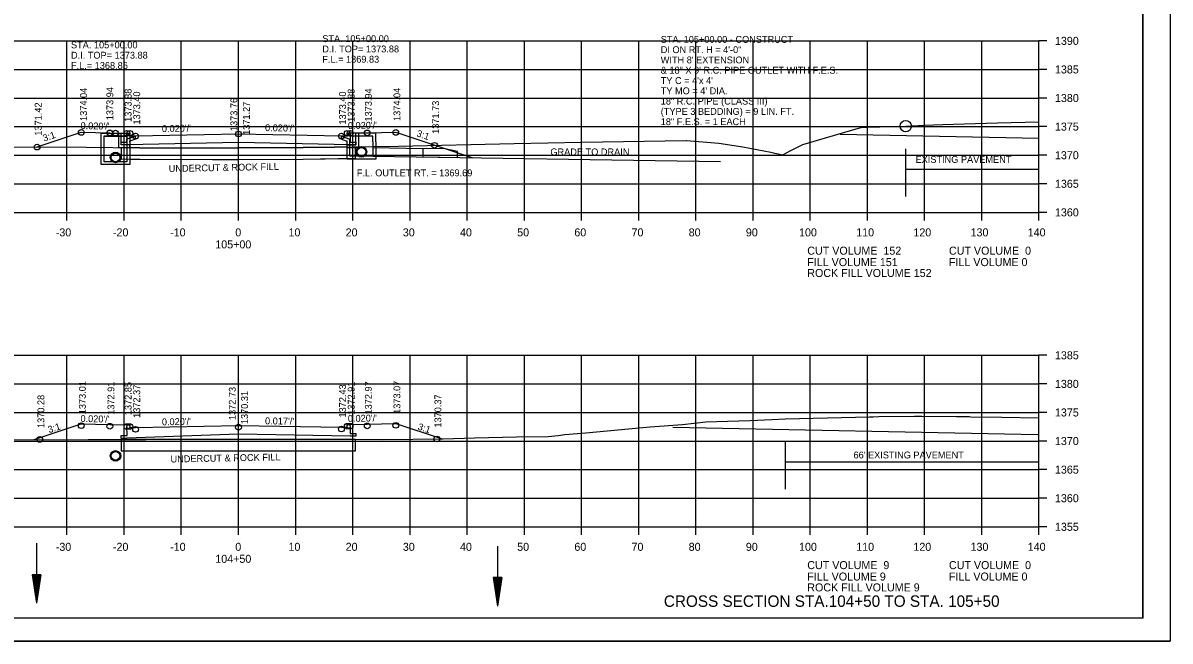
# Model space of a CAD drawing. Extents: x 1374311 to 1383814, y 384102 to 406278.
# Drawn here: x 1382683.2 to 1382883.8, y 385545.9 to 385654 of the extents above; entities that cross this region are included whole.
import ezdxf

# ---------------------------------------------------------------- set-up
doc = ezdxf.new("R2010")
doc.units = 0
for name, color, linetype in [('R_Axis', 7, 'Continuous'), ('R_Axis Annot', 7, 'Continuous'), ('R_Border', 7, 'Continuous'), ('R_Draft', 7, 'Continuous'), ('R_Exist Surface', 7, 'Continuous'), ('R_Fin Surface', 7, 'Continuous'), ('R_Grid', 7, 'Continuous'), ('R_No Plot', 7, 'Continuous'), ('R_Water', 7, 'Continuous'), ('R_Water Annot', 7, 'Continuous'), ('R_Xsect Elev', 7, 'Continuous'), ('R_Xsect Slope', 7, 'Continuous')]:
    doc.layers.add(name, color=color, linetype=linetype)

msp = doc.modelspace()

# ---------------------------------------------------------------- linework, layer by layer
at = {"layer": 'R_Axis'}
for p, q in [((1382860.86, 385620.89), (1382860.86, 385650.89)), ((1382862.26, 385650.89), (1382860.86, 385650.89)), ((1382862.26, 385645.89), (1382860.86, 385645.89)), ((1382862.26, 385640.89), (1382860.86, 385640.89)), ((1382862.26, 385635.89), (1382860.86, 385635.89)), ((1382862.26, 385630.89), (1382860.86, 385630.89)), ((1382862.26, 385625.89), (1382860.86, 385625.89)), ((1382580.86, 385620.89), (1382860.86, 385620.89)), ((1382690.86, 385619.49), (1382690.86, 385620.89)), ((1382700.86, 385619.49), (1382700.86, 385620.89)), ((1382710.86, 385619.49), (1382710.86, 385620.89)), ((1382720.86, 385619.49), (1382720.86, 385620.89)), ((1382730.86, 385619.49), (1382730.86, 385620.89)), ((1382740.86, 385619.49), (1382740.86, 385620.89)), ((1382750.86, 385619.49), (1382750.86, 385620.89)), ((1382760.86, 385619.49), (1382760.86, 385620.89)), ((1382770.86, 385619.49), (1382770.86, 385620.89)), ((1382780.86, 385619.49), (1382780.86, 385620.89)), ((1382790.86, 385619.49), (1382790.86, 385620.89)), ((1382800.86, 385619.49), (1382800.86, 385620.89)), ((1382810.86, 385619.49), (1382810.86, 385620.89)), ((1382820.86, 385619.49), (1382820.86, 385620.89)), ((1382830.86, 385619.49), (1382830.86, 385620.89)), ((1382840.86, 385619.49), (1382840.86, 385620.89)), ((1382850.86, 385619.49), (1382850.86, 385620.89)), ((1382860.86, 385619.49), (1382860.86, 385620.89)), ((1382862.26, 385620.89), (1382860.86, 385620.89)), ((1382860.86, 385565.89), (1382860.86, 385595.89)), ((1382862.26, 385595.89), (1382860.86, 385595.89)), ((1382862.26, 385590.89), (1382860.86, 385590.89)), ((1382862.26, 385585.89), (1382860.86, 385585.89)), ((1382862.26, 385580.89), (1382860.86, 385580.89)), ((1382862.26, 385575.89), (1382860.86, 385575.89)), ((1382862.26, 385570.89), (1382860.86, 385570.89)), ((1382580.86, 385565.89), (1382860.86, 385565.89)), ((1382690.86, 385564.49), (1382690.86, 385565.89)), ((1382700.86, 385564.49), (1382700.86, 385565.89)), ((1382710.86, 385564.49), (1382710.86, 385565.89)), ((1382720.86, 385564.49), (1382720.86, 385565.89)), ((1382730.86, 385564.49), (1382730.86, 385565.89)), ((1382740.86, 385564.49), (1382740.86, 385565.89)), ((1382750.86, 385564.49), (1382750.86, 385565.89)), ((1382760.86, 385564.49), (1382760.86, 385565.89)), ((1382770.86, 385564.49), (1382770.86, 385565.89)), ((1382780.86, 385564.49), (1382780.86, 385565.89)), ((1382790.86, 385564.49), (1382790.86, 385565.89)), ((1382800.86, 385564.49), (1382800.86, 385565.89)), ((1382810.86, 385564.49), (1382810.86, 385565.89)), ((1382820.86, 385564.49), (1382820.86, 385565.89)), ((1382830.86, 385564.49), (1382830.86, 385565.89)), ((1382840.86, 385564.49), (1382840.86, 385565.89)), ((1382850.86, 385564.49), (1382850.86, 385565.89)), ((1382860.86, 385564.49), (1382860.86, 385565.89)), ((1382862.26, 385565.89), (1382860.86, 385565.89))]:
    msp.add_line(p, q, dxfattribs=at)
at = {"layer": 'R_Border'}
for q in [(1382879.04, 385755.35), (1382562.86, 385549.89)]:
    msp.add_line((1382879.04, 385549.89), q, dxfattribs=at)
at = {"layer": 'R_Draft'}
for p, q in [((1382684.78, 385557.51), (1382685.53, 385552.51)), ((1382686.28, 385557.51), (1382684.78, 385557.51)), ((1382684.91, 385557.51), (1382685.53, 385553.34)), ((1382685.03, 385557.51), (1382685.53, 385554.2)), ((1382685.16, 385557.51), (1382685.53, 385555.04)), ((1382685.29, 385557.51), (1382685.53, 385555.88)), ((1382685.41, 385557.51), (1382685.53, 385556.72)), ((1382686.28, 385557.51), (1382685.53, 385552.51)), ((1382685.77, 385557.51), (1382685.53, 385555.88)), ((1382686.03, 385557.51), (1382685.53, 385554.2)), ((1382686.16, 385557.51), (1382685.53, 385553.34)), ((1382685.9, 385557.51), (1382685.53, 385555.04)), ((1382685.65, 385557.51), (1382685.53, 385556.72)), ((1382765.43, 385557.02), (1382766.18, 385552.02)), ((1382766.93, 385557.02), (1382765.43, 385557.02)), ((1382765.56, 385557.02), (1382766.18, 385552.86)), ((1382765.69, 385557.02), (1382766.18, 385553.72)), ((1382765.81, 385557.02), (1382766.18, 385554.55)), ((1382765.94, 385557.02), (1382766.18, 385555.4)), ((1382766.07, 385557.02), (1382766.18, 385556.23)), ((1382766.93, 385557.02), (1382766.18, 385552.02)), ((1382766.43, 385557.02), (1382766.18, 385555.4)), ((1382766.68, 385557.02), (1382766.18, 385553.72)), ((1382766.81, 385557.02), (1382766.18, 385552.86)), ((1382766.56, 385557.02), (1382766.18, 385554.55)), ((1382766.3, 385557.02), (1382766.18, 385556.23))]:
    msp.add_line(p, q, dxfattribs=at)
at = {"layer": 'R_Exist Surface'}
for points in [[(1382679.05, 385632.33), (1382694.22, 385632.28), (1382703.6, 385632.2), (1382716.32, 385632.13), (1382720.71, 385632.16), (1382732.16, 385632.22), (1382737.67, 385632.3), (1382744.32, 385632.39), (1382748.85, 385632.49), (1382769.05, 385632.92), (1382780.86, 385633.17), (1382799.18, 385633.49), (1382799.2, 385633.49), (1382804.9, 385632.98), (1382809.05, 385632.33), (1382813.97, 385631.4), (1382814.67, 385631.23), (1382816.04, 385630.96), (1382817.35, 385631.65), (1382819.57, 385632.76), (1382828.9, 385635.51), (1382829.75, 385635.76), (1382830.76, 385635.79), (1382837.56, 385635.98), (1382840.86, 385636.13), (1382844, 385636.27), (1382853.61, 385636.53), (1382860.86, 385636.72)], [(1382660.8, 385581.11), (1382694.54, 385581.19), (1382704.64, 385581.19), (1382723.35, 385581.2), (1382746.09, 385581.17), (1382756.67, 385581.26), (1382762.11, 385581.47), (1382769.49, 385581.63), (1382775, 385581.69), (1382776.76, 385581.88), (1382777.93, 385582.02), (1382781.6, 385582.32), (1382790.94, 385583.22), (1382792.84, 385583.38), (1382798.51, 385583.77), (1382802.59, 385584.26), (1382806.39, 385584.37), (1382810.37, 385584.47), (1382814.12, 385584.65), (1382816.55, 385584.77), (1382831.21, 385585.14), (1382831.71, 385585.15), (1382831.87, 385585.15), (1382832.84, 385585.16), (1382839.11, 385585.23), (1382840.39, 385585.25), (1382846.44, 385585.2), (1382848.65, 385585.18), (1382848.92, 385585.14), (1382854.39, 385585.06), (1382860.86, 385584.98)]]:
    msp.add_lwpolyline(points, dxfattribs=at)
for centre in [(1382742.36, 385631.47), (1382699.35, 385630.5), (1382699.35, 385578.3)]:
    msp.add_circle(centre, 0.917, dxfattribs=at)
at = {"layer": 'R_Fin Surface'}
for p, q in [((1382701.85, 385632.21), (1382701.85, 385630.21)), ((1382701.85, 385630.21), (1382703.59, 385630.2)), ((1382741.33, 385581.18), (1382723.35, 385581.2))]:
    msp.add_line(p, q, dxfattribs=at)
for points in [[(1382685.48, 385632.31), (1382693.35, 385634.93), (1382698.35, 385634.83), (1382701.35, 385634.77), (1382701.85, 385634.77), (1382701.86, 385634.27), (1382702.86, 385634.29), (1382720.86, 385634.65), (1382738.86, 385634.29), (1382739.86, 385634.27), (1382739.87, 385634.77), (1382740.37, 385634.77), (1382743.37, 385634.83), (1382748.37, 385634.93), (1382761.82, 385630.44)], [(1382740.37, 385634.72), (1382740.38, 385633.18), (1382741.38, 385633.19), (1382741.37, 385632.69), (1382740.37, 385632.71), (1382720.86, 385633.1), (1382701.35, 385632.71), (1382700.35, 385632.69), (1382700.36, 385633.19), (1382701.36, 385633.18), (1382701.35, 385634.72)], [(1382700.32, 385632.15), (1382700.36, 385630.23), (1382703.59, 385630.2), (1382716.32, 385630.13), (1382720.73, 385630.16), (1382732.18, 385630.22), (1382741.32, 385630.35), (1382741.32, 385632.34)], [(1382739.86, 385632.33), (1382737.67, 385632.3), (1382732.16, 385632.22), (1382720.71, 385632.16), (1382716.32, 385632.13), (1382703.6, 385632.2), (1382701.86, 385632.21), (1382701.85, 385632.21)], [(1382739.86, 385630.33), (1382739.86, 385632.18), (1382739.86, 385632.33)], [(1382703.59, 385630.2), (1382716.32, 385630.13), (1382720.73, 385630.16), (1382732.18, 385630.22), (1382739.86, 385630.33)], [(1382685.14, 385581.17), (1382693.35, 385583.9), (1382698.35, 385583.8), (1382701.35, 385583.74), (1382701.85, 385583.74), (1382701.86, 385583.24), (1382702.86, 385583.26), (1382720.86, 385583.62), (1382738.86, 385583.32), (1382739.86, 385583.3), (1382739.87, 385583.8), (1382740.37, 385583.8), (1382743.37, 385583.86), (1382748.37, 385583.96), (1382756.46, 385581.26)], [(1382740.37, 385583.48), (1382740.38, 385582.23), (1382741.38, 385582.24), (1382741.37, 385581.74), (1382740.37, 385581.76), (1382720.86, 385582.08), (1382701.35, 385581.39), (1382700.35, 385581.35), (1382700.36, 385581.85), (1382701.36, 385581.87), (1382701.35, 385583.42)], [(1382723.35, 385581.2), (1382704.64, 385581.19), (1382700.31, 385581.19)], [(1382700.31, 385581.19), (1382700.31, 385579.19), (1382704.64, 385579.19), (1382723.35, 385579.2), (1382741.32, 385579.18), (1382741.33, 385581.18)], [(1382700.31, 385581.19), (1382700.31, 385579.19), (1382704.64, 385579.19), (1382723.35, 385579.2), (1382741.32, 385579.18), (1382741.33, 385581.18)]]:
    msp.add_lwpolyline(points, dxfattribs=at)
at = {"layer": 'R_Grid'}
for p, q in [((1382580.86, 385650.89), (1382860.86, 385650.89)), ((1382690.86, 385620.89), (1382690.86, 385650.89)), ((1382700.86, 385620.89), (1382700.86, 385650.89)), ((1382710.86, 385620.89), (1382710.86, 385650.89)), ((1382720.86, 385620.89), (1382720.86, 385650.89)), ((1382730.86, 385620.89), (1382730.86, 385650.89)), ((1382740.86, 385620.89), (1382740.86, 385650.89)), ((1382750.86, 385620.89), (1382750.86, 385650.89)), ((1382760.86, 385620.89), (1382760.86, 385650.89)), ((1382770.86, 385620.89), (1382770.86, 385650.89)), ((1382780.86, 385620.89), (1382780.86, 385650.89)), ((1382790.86, 385620.89), (1382790.86, 385650.89)), ((1382800.86, 385620.89), (1382800.86, 385650.89)), ((1382810.86, 385620.89), (1382810.86, 385650.89)), ((1382820.86, 385620.89), (1382820.86, 385650.89)), ((1382830.86, 385620.89), (1382830.86, 385650.89)), ((1382840.86, 385620.89), (1382840.86, 385650.89)), ((1382850.86, 385620.89), (1382850.86, 385650.89)), ((1382860.86, 385620.89), (1382860.86, 385650.89)), ((1382580.86, 385645.89), (1382860.86, 385645.89)), ((1382580.86, 385640.89), (1382860.86, 385640.89)), ((1382580.86, 385635.89), (1382860.86, 385635.89)), ((1382580.86, 385630.89), (1382860.86, 385630.89)), ((1382580.86, 385625.89), (1382860.86, 385625.89)), ((1382580.86, 385620.89), (1382860.86, 385620.89)), ((1382580.86, 385595.89), (1382860.86, 385595.89)), ((1382690.86, 385565.89), (1382690.86, 385595.89)), ((1382700.86, 385565.89), (1382700.86, 385595.89)), ((1382710.86, 385565.89), (1382710.86, 385595.89)), ((1382720.86, 385565.89), (1382720.86, 385595.89)), ((1382730.86, 385565.89), (1382730.86, 385595.89)), ((1382740.86, 385565.89), (1382740.86, 385595.89)), ((1382750.86, 385565.89), (1382750.86, 385595.89)), ((1382760.86, 385565.89), (1382760.86, 385595.89)), ((1382770.86, 385565.89), (1382770.86, 385595.89)), ((1382780.86, 385565.89), (1382780.86, 385595.89)), ((1382790.86, 385565.89), (1382790.86, 385595.89)), ((1382800.86, 385565.89), (1382800.86, 385595.89)), ((1382810.86, 385565.89), (1382810.86, 385595.89)), ((1382820.86, 385565.89), (1382820.86, 385595.89)), ((1382830.86, 385565.89), (1382830.86, 385595.89)), ((1382840.86, 385565.89), (1382840.86, 385595.89)), ((1382850.86, 385565.89), (1382850.86, 385595.89)), ((1382860.86, 385565.89), (1382860.86, 385595.89)), ((1382580.86, 385590.89), (1382860.86, 385590.89)), ((1382580.86, 385585.89), (1382860.86, 385585.89)), ((1382580.86, 385580.89), (1382860.86, 385580.89)), ((1382580.86, 385575.89), (1382860.86, 385575.89)), ((1382580.86, 385570.89), (1382860.86, 385570.89)), ((1382580.86, 385565.89), (1382860.86, 385565.89))]:
    msp.add_line(p, q, dxfattribs=at)
at = {"layer": 'R_No Plot'}
msp.add_line((1382550.46, 385545.91), (1382883.79, 385545.91), dxfattribs=at)
for points in [[(1382550.45, 385759.24), (1382883.79, 385759.24), (1382883.79, 385545.91), (1382550.45, 385545.91)], [(1382796.78, 385755.35), (1382796.78, 385745.47), (1382832.51, 385745.47), (1382832.51, 385742.55), (1382855.71, 385742.55), (1382855.71, 385719.33), (1382879.04, 385719.33), (1382879.04, 385549.89), (1382562.86, 385549.89), (1382562.86, 385755.35)]]:
    msp.add_lwpolyline(points, close=True, dxfattribs=at)
for centre, radius in [((1382837.56, 385635.98), 1), ((1382693.35, 385634.88), 0.5), ((1382693.35, 385634.88), 0.5), ((1382698.35, 385634.78), 0.5), ((1382698.35, 385634.78), 0.5), ((1382699.35, 385634.75), 0.5), ((1382701.35, 385634.72), 0.5), ((1382701.85, 385634.72), 0.5), ((1382701.85, 385634.72), 0.5), ((1382702.86, 385634.24), 0.5), ((1382702.86, 385634.24), 0.5), ((1382720.86, 385634.6), 0.5), ((1382720.86, 385634.6), 0.5), ((1382738.86, 385634.24), 0.5), ((1382738.86, 385634.24), 0.5), ((1382739.87, 385634.72), 0.5), ((1382739.87, 385634.72), 0.5), ((1382740.37, 385634.72), 0.5), ((1382743.37, 385634.78), 0.5), ((1382743.37, 385634.78), 0.5), ((1382748.37, 385634.88), 0.5), ((1382748.37, 385634.88), 0.5), ((1382685.63, 385632.31), 0.5), ((1382685.63, 385632.31), 0.5), ((1382685.63, 385632.31), 0.5), ((1382685.63, 385632.31), 0.5), ((1382755.14, 385632.62), 0.5), ((1382755.14, 385632.62), 0.5), ((1382693.35, 385583.58), 0.5), ((1382693.35, 385583.58), 0.5), ((1382698.35, 385583.48), 0.5), ((1382698.35, 385583.48), 0.5), ((1382701.35, 385583.42), 0.5), ((1382701.85, 385583.42), 0.5), ((1382701.85, 385583.42), 0.5), ((1382702.86, 385582.94), 0.5), ((1382702.86, 385582.94), 0.5), ((1382720.86, 385583.3), 0.5), ((1382720.86, 385583.3), 0.5), ((1382738.86, 385583), 0.5), ((1382738.86, 385583), 0.5), ((1382739.87, 385583.48), 0.5), ((1382739.87, 385583.48), 0.5), ((1382740.37, 385583.48), 0.5), ((1382743.37, 385583.54), 0.5), ((1382743.37, 385583.54), 0.5), ((1382748.37, 385583.64), 0.5), ((1382748.37, 385583.64), 0.5), ((1382686.1, 385581.17), 0.5), ((1382686.1, 385581.17), 0.5), ((1382686.1, 385581.17), 0.5), ((1382686.1, 385581.17), 0.5), ((1382755.54, 385581.25), 0.5), ((1382755.54, 385581.25), 0.5)]:
    msp.add_circle(centre, radius, dxfattribs=at)
at = {"layer": 'R_Water'}
for p, q in [((1382696.85, 385634.73), (1382701.6, 385634.73)), ((1382696.85, 385633.18), (1382696.85, 385634.73)), ((1382697.35, 385633.18), (1382697.35, 385634.21)), ((1382697.35, 385634.21), (1382701.35, 385634.21)), ((1382701.69, 385634.56), (1382701.35, 385634.21)), ((1382702.85, 385634.23), (1382701.35, 385633.7)), ((1382701.35, 385633.18), (1382701.35, 385633.7)), ((1382701.69, 385634.56), (1382701.6, 385634.73)), ((1382702.85, 385633.69), (1382701.85, 385633.33)), ((1382738.86, 385634.24), (1382740.36, 385633.72)), ((1382738.86, 385633.71), (1382739.86, 385633.36)), ((1382740.03, 385634.55), (1382740.11, 385634.72)), ((1382740.03, 385634.55), (1382740.36, 385634.22)), ((1382744.86, 385634.72), (1382740.11, 385634.72)), ((1382744.36, 385634.22), (1382740.36, 385634.22)), ((1382740.36, 385633.22), (1382740.36, 385633.72)), ((1382744.36, 385633.22), (1382744.36, 385634.22)), ((1382744.86, 385633.22), (1382744.86, 385634.72)), ((1382826.09, 385634.56), (1382860.85, 385633.87)), ((1382701.85, 385633.18), (1382701.85, 385633.33)), ((1382739.86, 385633.22), (1382739.86, 385633.36)), ((1382744.38, 385632.22), (1382753.11, 385632.08)), ((1382837.56, 385623.66), (1382837.56, 385631.98)), ((1382744.36, 385630.72), (1382805.19, 385629.76)), ((1382837.56, 385628.45), (1382860.86, 385628.45)), ((1382796.85, 385583.34), (1382860.67, 385582.06)), ((1382816.55, 385572.45), (1382816.55, 385580.77)), ((1382816.55, 385577.24), (1382860.86, 385577.24)), ((1382685.53, 385563.02), (1382685.53, 385552.51)), ((1382766.18, 385562.53), (1382766.18, 385552.02))]:
    msp.add_line(p, q, dxfattribs=at)
for points in [[(1382699.35, 385634.75), (1382701.85, 385634.75), (1382701.85, 385629.25), (1382699.35, 385629.25), (1382696.85, 385629.25), (1382696.85, 385634.75)], [(1382699.35, 385634.25), (1382701.35, 385634.25), (1382701.35, 385629.75), (1382699.35, 385629.75), (1382697.35, 385629.75), (1382697.35, 385634.25)], [(1382753.11, 385632.08), (1382753.09, 385630.58), (1382759.17, 385630.49), (1382759.18, 385631.53), (1382756.94, 385632.02)]]:
    msp.add_lwpolyline(points, close=True, dxfattribs=at)
for points in [[(1382699.86, 385634.75), (1382699.86, 385632.21), (1382701.86, 385632.21), (1382701.86, 385632.71), (1382700.36, 385632.71), (1382700.36, 385634.73)], [(1382702.85, 385633.69), (1382702.85, 385634.23)], [(1382738.86, 385633.71), (1382738.86, 385634.24)], [(1382741.86, 385634.71), (1382741.86, 385632.18), (1382739.86, 385632.18), (1382739.86, 385632.68), (1382741.36, 385632.68), (1382741.36, 385634.7)], [(1382744.86, 385633.22), (1382744.86, 385630.22), (1382742.36, 385630.22), (1382739.86, 385630.22), (1382739.86, 385633.22)], [(1382744.36, 385633.22), (1382744.36, 385630.72), (1382742.36, 385630.72), (1382740.36, 385630.72), (1382740.36, 385633.22)]]:
    msp.add_lwpolyline(points, dxfattribs=at)
for centre in [(1382742.36, 385631.47), (1382699.35, 385630.5), (1382699.35, 385578.3)]:
    msp.add_circle(centre, 0.75, dxfattribs=at)

# ---------------------------------------------------------------- texts
at = {"layer": 'R_Axis Annot'}
for s, p in [('1390', (1382863.66, 385650.19)), ('1385', (1382863.66, 385645.19)), ('1380', (1382863.66, 385640.19)), ('1375', (1382863.66, 385635.19)), ('1370', (1382863.66, 385630.19)), ('1365', (1382863.66, 385625.19)), ('1360', (1382863.66, 385620.19)), ('-30', (1382688.9, 385616.69)), ('-20', (1382698.9, 385616.69)), ('-10', (1382708.9, 385616.69)), ('0', (1382720.3, 385616.69)), ('10', (1382729.6, 385616.69)), ('20', (1382739.6, 385616.69)), ('30', (1382749.6, 385616.69)), ('40', (1382759.6, 385616.69)), ('50', (1382769.6, 385616.69)), ('60', (1382779.6, 385616.69)), ('70', (1382789.6, 385616.69)), ('80', (1382799.6, 385616.69)), ('90', (1382809.6, 385616.69)), ('100', (1382818.9, 385616.69)), ('110', (1382828.9, 385616.69)), ('120', (1382838.9, 385616.69)), ('130', (1382848.9, 385616.69)), ('140', (1382858.9, 385616.69)), ('105+00', (1382716.8, 385614.59)), ('CUT VOLUME  152', (1382820.34, 385613.49)), ('CUT VOLUME  0', (1382845.12, 385613.49)), ('FILL VOLUME 151', (1382820.34, 385611.49)), ('FILL VOLUME 0', (1382845.12, 385611.49)), ('ROCK FILL VOLUME 152', (1382820.34, 385609.59)), ('1385', (1382863.66, 385595.19)), ('1380', (1382863.66, 385590.19)), ('1375', (1382863.66, 385585.19)), ('1370', (1382863.66, 385580.19)), ('1365', (1382863.66, 385575.19)), ('1360', (1382863.66, 385570.19)), ('1355', (1382863.66, 385565.19)), ('-30', (1382688.9, 385561.69)), ('-20', (1382698.9, 385561.69)), ('-10', (1382708.9, 385561.69)), ('0', (1382720.3, 385561.69)), ('10', (1382729.6, 385561.69)), ('20', (1382739.6, 385561.69)), ('30', (1382749.6, 385561.69)), ('40', (1382759.6, 385561.69)), ('50', (1382769.6, 385561.69)), ('60', (1382779.6, 385561.69)), ('70', (1382789.6, 385561.69)), ('80', (1382799.6, 385561.69)), ('90', (1382809.6, 385561.69)), ('100', (1382818.9, 385561.69)), ('110', (1382828.9, 385561.69)), ('120', (1382838.9, 385561.69)), ('130', (1382848.9, 385561.69)), ('140', (1382858.9, 385561.69)), ('104+50', (1382716.8, 385559.59)), ('CUT VOLUME  9', (1382820.34, 385558.49)), ('CUT VOLUME  0', (1382845.12, 385558.49)), ('FILL VOLUME 9', (1382820.34, 385556.49)), ('FILL VOLUME 0', (1382845.12, 385556.49)), ('ROCK FILL VOLUME 9', (1382820.34, 385554.59))]:
    msp.add_text(s, height=1.4, dxfattribs=at).set_placement(p)
at = {"layer": 'R_Draft'}
msp.add_text('CROSS SECTION STA.104+50 TO STA. 105+50', height=2, dxfattribs=at).set_placement((1382795.26, 385551.89))
at = {"layer": 'R_Fin Surface'}
for p in [(1382708.67, 385627.94), (1382708.98, 385577.13)]:
    msp.add_text('UNDERCUT & ROCK FILL', height=1.2, rotation=1.1458, dxfattribs=at).set_placement(p)
at = {"layer": 'R_Water'}
for s, p in [('GRADE TO DRAIN', (1382775.41, 385630.87)), ('EXISTING PAVEMENT', (1382839.28, 385629.55)), ('F.L. OUTLET RT. = 1369.69', (1382741.56, 385627.2)), ("66' EXISTING PAVEMENT", (1382828.43, 385577.85))]:
    msp.add_text(s, height=1.2, dxfattribs=at).set_placement(p)
at = {"layer": 'R_Water Annot'}
for s, p in [('STA. 105+00.00', (1382735.52, 385650.67)), ('STA. 105+00.00 - CONSTRUCT', (1382794.71, 385650.55)), ('STA. 105+00.00', (1382691.56, 385649.58)), ('D.I. TOP= 1373.88', (1382735.52, 385648.87)), ('DI ON RT. H = 4\'-0"', (1382794.71, 385648.75)), ('D.I. TOP= 1373.88', (1382691.56, 385647.78)), ('F.L.= 1369.83', (1382735.52, 385647.07)), ("WITH 8' EXTENSION ", (1382794.71, 385646.95)), ('F.L.= 1368.86', (1382691.56, 385645.98)), ('& 18" X 9\' R.C. PIPE OUTLET WITH F.E.S.', (1382794.71, 385645.15)), ("TY C = 4'x 4'", (1382794.71, 385643.35)), ("TY MO = 4' DIA.", (1382794.71, 385641.55)), ('18" R.C. PIPE (CLASS III)', (1382794.71, 385639.75)), ('(TYPE 3 BEDDING) = 9 LIN. FT.', (1382794.71, 385637.95)), ('18" F.E.S. = 1 EACH', (1382794.71, 385636.15))]:
    msp.add_text(s, height=1.2, dxfattribs=at).set_placement(p)
at = {"layer": 'R_Xsect Elev'}
for s, p in [('1374.04', (1382694.35, 385636.88)), ('1373.94', (1382698.96, 385637)), ('1373.88', (1382702.15, 385636.72)), ('1373.40', (1382703.66, 385636.24)), ('1373.40', (1382739.66, 385636.24)), ('1373.88', (1382741.17, 385636.72)), ('1373.94', (1382744.17, 385636.78)), ('1374.04', (1382749.17, 385636.88)), ('1371.42', (1382686.43, 385634.31)), ('1373.76', (1382720.65, 385635.11)), ('1371.27', (1382722.85, 385634.44)), ('1371.73', (1382755.94, 385634.62)), ('1373.01', (1382694.15, 385585.58)), ('1372.91', (1382699.15, 385585.48)), ('1372.85', (1382702.15, 385585.42)), ('1372.37', (1382703.66, 385584.94)), ('1372.73', (1382720.37, 385584.56)), ('1370.31', (1382722.52, 385583.85)), ('1372.43', (1382739.66, 385585)), ('1372.91', (1382741.17, 385585.48)), ('1372.97', (1382744.17, 385585.54)), ('1373.07', (1382749.17, 385585.64)), ('1370.28', (1382686.9, 385583.17)), ('1370.37', (1382756.34, 385583.25))]:
    msp.add_text(s, height=1.2, rotation=90, dxfattribs=at).set_placement(p)
at = {"layer": 'R_Xsect Slope'}
for s, rotation, p in [("0.020'/'", 358.8542, (1382693.22, 385635.46)), ("0.020'/'", 1.1458, (1382707.47, 385634.93)), ("0.020'/'", 358.8542, (1382725.49, 385635.11)), ("0.020'/'", 1.1458, (1382740.01, 385635.46)), ('3:1', 18.4349, (1382686.85, 385633.25)), ('3:1', 341.5651, (1382751.91, 385634.22)), ("0.020'/'", 358.8542, (1382693.21, 385584.23)), ("0.020'/'", 1.1458, (1382740, 385584.23)), ('3:1', 18.4349, (1382687.73, 385582.26)), ("0.020'/'", 1.1458, (1382707.47, 385583.64)), ("0.017'/'", 359.0406, (1382725.49, 385583.83)), ('3:1', 341.5651, (1382752.11, 385582.92))]:
    msp.add_text(s, height=1.2, rotation=rotation, dxfattribs=at).set_placement(p)

doc.saveas('drawing.dxf')
